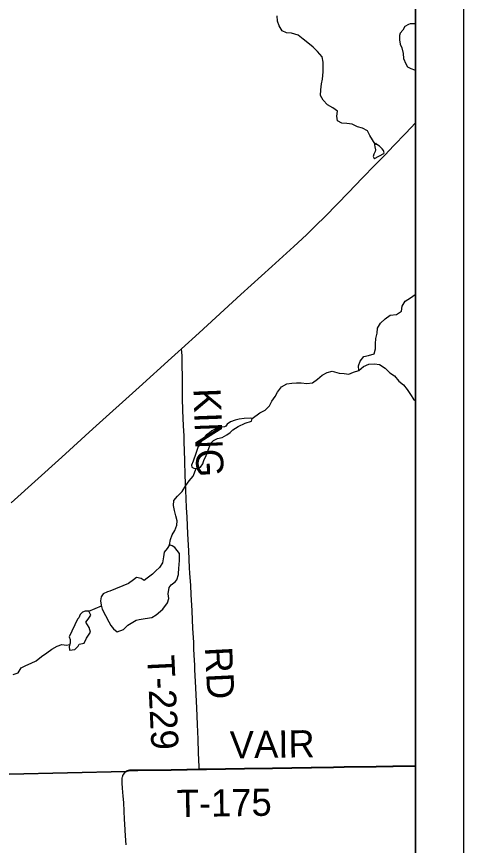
# Model space of a CAD drawing. Extents: x 0 to 34, y 0 to 22.
# Drawn here: x 29.41 to 30.344, y 15.504 to 17.236 of the extents above; entities that cross this region are included whole.
import ezdxf

# ---------------------------------------------------------------- set-up
doc = ezdxf.new("R2010")
doc.units = 0
for name, color, linetype in [('GM_X_Corporation', 7, 'Continuous'), ('GM_X_Minor_Lake', 7, 'Continuous'), ('GM_X_Minor_River', 7, 'Continuous'), ('GM_X_State_Route', 7, 'Continuous'), ('GM_X_Township_Road', 7, 'Continuous'), ('GM_X_Township_Road_Text', 7, 'Continuous'), ('SH_Data', 7, 'Continuous')]:
    doc.layers.add(name, color=color, linetype=linetype)

msp = doc.modelspace()

# ---------------------------------------------------------------- linework, layer by layer
at = {"layer": 'GM_X_Corporation'}
for points in [[(28.7842, 15.639), (29.6381, 15.6585), (29.6393, 15.6593), (29.6411, 15.6602), (29.6435, 15.6609), (29.6461, 15.6614), (29.6487, 15.6616), (29.6513, 15.6616), (29.6888, 15.6618), (29.7328, 15.6622), (29.7661, 15.6628), (29.7915, 15.6636), (29.8069, 15.6636), (29.8862, 15.6649), (29.9161, 15.6651), (29.9449, 15.6658), (30.0259, 15.6667), (30.0722, 15.6678), (30.0945, 15.6683), (30.1614, 15.669), (30.1966, 15.6696), (30.2438, 15.6706), (30.2438, 19.9239)], [(30.2438, 13.1239), (30.2438, 15.6706), (30.1966, 15.6696), (30.1614, 15.669), (30.0945, 15.6683), (30.0722, 15.6678), (30.0259, 15.6667), (29.9449, 15.6658), (29.9161, 15.6651), (29.8862, 15.6649), (29.8069, 15.6636), (29.7915, 15.6636), (29.7661, 15.6628), (29.7328, 15.6622), (29.6888, 15.6618), (29.6513, 15.6616), (29.6487, 15.6616), (29.6461, 15.6614), (29.6435, 15.6609), (29.6411, 15.6602), (29.6393, 15.6593), (29.6381, 15.6585), (28.7842, 15.639), (28.7862, 14.9579)]]:
    msp.add_lwpolyline(points, dxfattribs=at)
at = {"layer": 'GM_X_Minor_Lake'}
for p, q in [((30.2438, 17.2206), (30.2324, 17.2212)), ((30.1583, 16.9393), (30.1774, 16.9502)), ((29.8046, 16.3155), (29.8157, 16.3444)), ((29.644, 16.0512), (29.6051, 16.0355)), ((29.5372, 15.977), (29.5198, 15.9404))]:
    msp.add_line(p, q, dxfattribs=at)
for points in [[(30.2324, 17.2212), (30.229, 17.2193), (30.2215, 17.2154), (30.217, 17.2078), (30.2114, 17.2016), (30.2099, 17.1963), (30.21, 17.1876), (30.2113, 17.1785), (30.2148, 17.1705), (30.2179, 17.1592), (30.2188, 17.1485), (30.2235, 17.1376), (30.2269, 17.1312), (30.2338, 17.1275), (30.2418, 17.1249), (30.2438, 17.1252)], [(30.1774, 16.9502), (30.1782, 16.9517), (30.1766, 16.9563), (30.1739, 16.9597), (30.1682, 16.9653), (30.1632, 16.9686), (30.1605, 16.9717), (30.1579, 16.9678), (30.1584, 16.964), (30.1599, 16.958), (30.1592, 16.9542), (30.1563, 16.9488), (30.1552, 16.9435), (30.1575, 16.9397), (30.1583, 16.9393)], [(29.8157, 16.3444), (29.8217, 16.3502), (29.8296, 16.3545), (29.8398, 16.3565), (29.8496, 16.3619), (29.8567, 16.3673), (29.8619, 16.3727), (29.8732, 16.3793), (29.8879, 16.3863), (29.9007, 16.391), (29.9026, 16.396), (29.8984, 16.3967), (29.8855, 16.3961), (29.8749, 16.3949), (29.8666, 16.3929), (29.8568, 16.389), (29.8504, 16.3843), (29.8475, 16.3805), (29.8444, 16.379), (29.8346, 16.3773), (29.8263, 16.3746), (29.8184, 16.3707), (29.8131, 16.3664), (29.8064, 16.3614), (29.7982, 16.3515), (29.7896, 16.3377), (29.7845, 16.3228), (29.7793, 16.3072), (29.7756, 16.2988), (29.7764, 16.2946), (29.7806, 16.2924), (29.7856, 16.2921), (29.7946, 16.2948), (29.7995, 16.3017), (29.8009, 16.3067), (29.8024, 16.3105), (29.8046, 16.3155)], [(29.6051, 16.0355), (29.5998, 16.0339), (29.5912, 16.0297), (29.5867, 16.0239), (29.5853, 16.0155), (29.5869, 16.0065), (29.5889, 15.9977), (29.5962, 15.9849), (29.6028, 15.9717), (29.6071, 15.9638), (29.6124, 15.9566), (29.6205, 15.9503), (29.6337, 15.9554), (29.6423, 15.9646), (29.66, 15.975), (29.6664, 15.9762), (29.6788, 15.9787), (29.6928, 15.9807), (29.7015, 15.9858), (29.7158, 15.9981), (29.7255, 16.0111), (29.728, 16.0203), (29.7268, 16.0301), (29.7289, 16.0431), (29.733, 16.0488), (29.7416, 16.055), (29.745, 16.0592), (29.7487, 16.0702), (29.7492, 16.0847), (29.7496, 16.0889), (29.7506, 16.1018), (29.7508, 16.1143), (29.7408, 16.1264), (29.7355, 16.1305), (29.7294, 16.1323), (29.7249, 16.1243), (29.7186, 16.117), (29.7168, 16.1075), (29.715, 16.0949), (29.7087, 16.0846), (29.7008, 16.0777), (29.6941, 16.0711), (29.6832, 16.0626), (29.6768, 16.058), (29.6707, 16.0621), (29.6605, 16.0639), (29.6541, 16.0589), (29.644, 16.0512)], [(29.5198, 15.9404), (29.5218, 15.9343), (29.5219, 15.9267), (29.5197, 15.9198), (29.5209, 15.9119), (29.5315, 15.9135), (29.5386, 15.9208), (29.5412, 15.925), (29.551, 15.927), (29.5562, 15.9374), (29.5644, 15.9496), (29.5617, 15.9598), (29.5547, 15.9704), (29.5599, 15.9769), (29.5655, 15.9853), (29.5613, 15.9936), (29.5537, 15.9939), (29.548, 15.9916), (29.5428, 15.9866), (29.5402, 15.9797), (29.5372, 15.977)]]:
    msp.add_lwpolyline(points, dxfattribs=at)
at = {"layer": 'GM_X_Minor_River'}
for points in [[(30.1593, 16.9698), (30.1482, 16.9875), (30.1436, 16.9977), (30.1329, 17.0029), (30.1227, 17.0054), (30.1112, 17.011), (30.1002, 17.0127), (30.09, 17.0134), (30.0805, 17.0182), (30.0796, 17.0277), (30.0806, 17.0383), (30.0711, 17.0454), (30.06, 17.0517), (30.0505, 17.0611), (30.0451, 17.0709), (30.0461, 17.0831), (30.0471, 17.0957), (30.0496, 17.1056), (30.051, 17.1204), (30.0507, 17.1405), (30.0487, 17.1523), (30.0391, 17.1628), (30.0295, 17.1725), (30.0185, 17.1815), (30.0089, 17.189), (29.9982, 17.1972), (29.9849, 17.2013), (29.9743, 17.2023), (29.9648, 17.206), (29.959, 17.2165), (29.9551, 17.2264), (29.9546, 17.2374)], [(30.1253, 16.4965), (30.1248, 16.506), (30.1281, 16.5163), (30.1356, 16.5259), (30.1454, 16.5279), (30.1571, 16.5311), (30.16, 16.5421), (30.1603, 16.5524), (30.1609, 16.5634), (30.1634, 16.5745), (30.1641, 16.5847), (30.1704, 16.5958), (30.1801, 16.6047), (30.191, 16.6124), (30.2039, 16.6137), (30.2141, 16.6206), (30.2158, 16.6313), (30.2222, 16.6412), (30.2331, 16.6486), (30.2432, 16.6555), (30.2438, 16.6565)], [(29.9026, 16.396), (29.9187, 16.4083), (29.9297, 16.4134), (29.9383, 16.423), (29.9435, 16.4325), (29.9502, 16.4421), (29.9554, 16.4516), (29.964, 16.4624), (29.9749, 16.4686), (29.9851, 16.4702), (29.9949, 16.4707), (30.0051, 16.4705), (30.0165, 16.4695), (30.0282, 16.4711), (30.0388, 16.4784), (30.0489, 16.4865), (30.0591, 16.4927), (30.0693, 16.4955), (30.0845, 16.4908), (30.0947, 16.4901), (30.1042, 16.4891), (30.114, 16.493), (30.1253, 16.4965), (30.135, 16.505), (30.1464, 16.5097), (30.1581, 16.5106), (30.1683, 16.5092), (30.1802, 16.5017), (30.1901, 16.492), (30.2, 16.4853), (30.2089, 16.4744), (30.2188, 16.4665), (30.2261, 16.4567), (30.2334, 16.4465), (30.2396, 16.4367), (30.2438, 16.4335)], [(29.7294, 16.1323), (29.7319, 16.1433), (29.7349, 16.1529), (29.7408, 16.1624), (29.7449, 16.1731), (29.7459, 16.1826), (29.7431, 16.1928), (29.74, 16.2042), (29.738, 16.2148), (29.739, 16.2247), (29.7461, 16.2343), (29.7558, 16.2439), (29.7636, 16.2561), (29.7707, 16.2661), (29.7793, 16.2757), (29.7856, 16.2921)], [(29.5613, 15.9936), (29.5873, 16.0045)], [(29.4029, 15.8615), (29.4131, 15.8651), (29.4194, 15.875), (29.4296, 15.8801), (29.4409, 15.8847), (29.4511, 15.8902), (29.462, 15.8987), (29.4736, 15.9064), (29.4841, 15.9141), (29.4951, 15.9207), (29.5049, 15.9242), (29.5147, 15.9228), (29.521, 15.9241)]]:
    msp.add_lwpolyline(points, dxfattribs=at)
at = {"layer": 'GM_X_State_Route'}
msp.add_lwpolyline([(29.3986, 16.2202), (29.5045, 16.3152), (29.5697, 16.3747), (29.666, 16.4617), (29.7337, 16.5229), (29.7549, 16.5421), (29.7917, 16.5755), (29.8788, 16.6552), (29.9437, 16.7141), (29.9892, 16.7556), (30.0156, 16.7801), (30.0349, 16.7986), (30.0556, 16.8193), (30.104, 16.8687), (30.1324, 16.8983), (30.1597, 16.9262), (30.1802, 16.9474), (30.1979, 16.966), (30.2236, 16.9928), (30.2438, 17.0139)], dxfattribs=at)
at = {"layer": 'GM_X_Township_Road'}
for points in [[(29.7917, 15.663), (29.7917, 15.6685), (29.7905, 15.6976), (29.7893, 15.7261), (29.7881, 15.7571), (29.7867, 15.792), (29.7842, 15.847), (29.7829, 15.8712), (29.7823, 15.8811), (29.7818, 15.8911), (29.7813, 15.9016), (29.7808, 15.9153), (29.7803, 15.9289), (29.7784, 15.9574), (29.777, 15.9947), (29.7751, 16.0288), (29.7739, 16.0474), (29.7724, 16.0728), (29.7717, 16.084), (29.77, 16.1196), (29.7683, 16.1553), (29.7665, 16.1899), (29.7655, 16.2101), (29.7638, 16.2467), (29.7625, 16.2782), (29.7618, 16.3073), (29.7609, 16.3303), (29.7604, 16.3458), (29.76, 16.3601), (29.759, 16.3806), (29.7576, 16.4129), (29.757, 16.4389), (29.7568, 16.4501), (29.7567, 16.4644), (29.7565, 16.488), (29.7563, 16.5029), (29.7563, 16.5188), (29.756, 16.5271), (29.7555, 16.5346), (29.7549, 16.5421)], [(29.6364, 15.5483), (29.6358, 15.5593), (29.635, 15.5757), (29.634, 15.5938), (29.6328, 15.6073), (29.6316, 15.6241), (29.6308, 15.6346), (29.6307, 15.6415), (29.6309, 15.6447), (29.6313, 15.6473), (29.6318, 15.6489), (29.6323, 15.6504), (29.6339, 15.6532), (29.6355, 15.6553), (29.6373, 15.6572), (29.6383, 15.6579)], [(29.6383, 15.6579), (29.6395, 15.6587), (29.6413, 15.6596), (29.6438, 15.6604), (29.6463, 15.6608), (29.6489, 15.661), (29.6515, 15.661), (29.6637, 15.6611)], [(29.6637, 15.6611), (29.689, 15.6612), (29.733, 15.6616), (29.7663, 15.6622), (29.7917, 15.663)], [(29.7917, 15.663), (29.8071, 15.663), (29.8864, 15.6644), (29.9163, 15.6646), (29.9451, 15.6652), (30.0261, 15.6662), (30.0724, 15.6672), (30.0947, 15.6678), (30.1616, 15.6685), (30.1968, 15.6691), (30.2438, 15.67)], [(29.6393, 15.5051), (29.6377, 15.5242), (29.6364, 15.5483)]]:
    msp.add_lwpolyline(points, dxfattribs=at)
at = {"layer": 'SH_Data'}
for p, q in [((30.3438, 20.0239), (30.3438, 13.0239)), ((30.2438, 19.9239), (30.2438, 13.1239))]:
    msp.add_line(p, q, dxfattribs=at)

# ---------------------------------------------------------------- texts
at = {"layer": 'GM_X_Township_Road_Text'}
for s, rotation, p in [('KING', 272.1292, (29.7795, 16.4585)), ('T-229', 272.7288, (29.6828, 15.9008)), ('RD', 272.9086, (29.8036, 15.918)), ('VAIR', 0.8423, (29.856, 15.686)), ('T-175', 0.8421, (29.7451, 15.5634))]:
    msp.add_text(s, height=0.05682, rotation=rotation, dxfattribs=at).set_placement(p)

doc.saveas('drawing.dxf')
